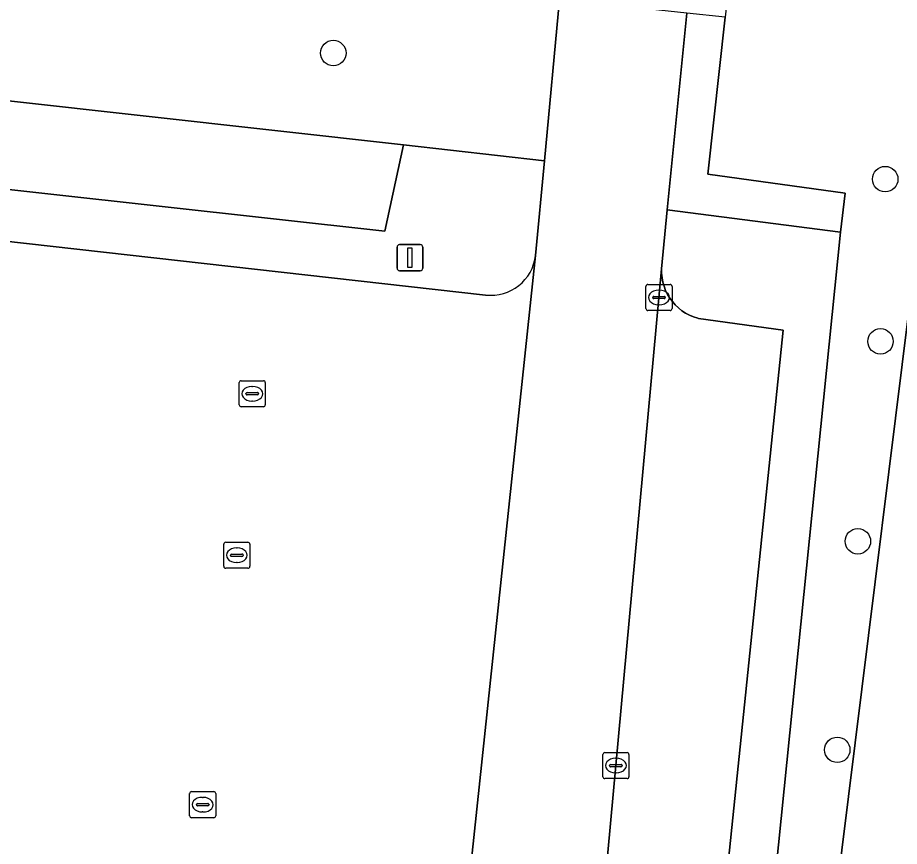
# Model space of a CAD drawing. Extents: x 162510 to 163918, y 388494 to 389774.
# Drawn here: x 162936.96 to 162970.81, y 388586.74 to 388618.55 of the extents above; entities that cross this region are included whole.
import ezdxf

# ---------------------------------------------------------------- set-up
doc = ezdxf.new("R2010")
doc.units = 0
for name, color, linetype in [('IMGEO_Boom', 7, 'Continuous'), ('IMGEO_Groenvoorziening', 7, 'Continuous'), ('IMGEO_Kolk', 7, 'Continuous'), ('IMGEO_Lichtmast', 7, 'Continuous'), ('IMGEO_Loofbos', 7, 'Continuous'), ('IMGEO_Parkeervlak_gesloten', 7, 'Continuous'), ('IMGEO_Parkeervlak_open', 7, 'Continuous'), ('IMGEO_Rijbaan_lokaal_open', 7, 'Continuous'), ('IMGEO_Voetpad_onverhard', 7, 'Continuous'), ('IMGEO_Voetpad_open', 7, 'Continuous')]:
    doc.layers.add(name, color=color, linetype=linetype)

msp = doc.modelspace()

# ---------------------------------------------------------------- linework, layer by layer
at = {"layer": 'IMGEO_Boom'}
for centre in [(162949.076, 388617.191), (162970.262, 388612.35), (162970.081, 388606.124), (162969.213, 388598.45), (162968.421, 388590.446)]:
    msp.add_circle(centre, 0.489, dxfattribs=at)
at = {"layer": 'IMGEO_Groenvoorziening'}
for points in [[(162954.704, 388619.588), (162952.539, 388619.826), (162950.021, 388620.708), (162829.002, 388634.241), (162828.97, 388633.725), (162827.048, 388633.939), (162826.43, 388627.72), (162831.385, 388627.09), (162951.769, 388613.663), (162957.18, 388613.059), (162957.755, 388619.254)], [(162951.769, 388613.663), (162831.385, 388627.09), (162831.146, 388623.891), (162881.856, 388618.014), (162951.052, 388610.355)], [(162968.731, 388611.807), (162963.448, 388612.545), (162964.118, 388618.562), (162962.649, 388618.722), (162961.889, 388611.173), (162968.549, 388610.318)]]:
    msp.add_lwpolyline(points, close=True, dxfattribs=at)
for points in [[(162956.843, 388609.423), (162957.18, 388613.059), (162951.769, 388613.663), (162951.052, 388610.355), (162881.856, 388618.014), (162831.146, 388623.891), (162831.385, 388627.09), (162826.43, 388627.72), (162826.069, 388624.082), (162826.205, 388623.379)], [(162895.827, 388611.126), (162896.139, 388614.51), (162954.922, 388607.902)]]:
    msp.add_lwpolyline(points, dxfattribs=at)
msp.add_arc((162955.116, 388609.63), 1.739, 263.5935, 353.1491, dxfattribs=at)
at = {"layer": 'IMGEO_Kolk'}
for p, q in [((162961.079, 388607.383), (162961.079, 388608.235)), ((162961.154, 388608.309), (162962.006, 388608.309)), ((162961.567, 388608.089), (162961.592, 388608.089)), ((162962.08, 388608.235), (162962.08, 388607.383)), ((162961.338, 388607.803), (162961.338, 388607.815)), ((162961.776, 388607.766), (162961.378, 388607.766)), ((162961.381, 388607.852), (162961.779, 388607.852)), ((162961.822, 388607.815), (162961.822, 388607.803)), ((162961.59, 388607.529), (162961.565, 388607.529)), ((162962.006, 388607.309), (162961.154, 388607.309)), ((162945.466, 388603.688), (162945.466, 388604.54)), ((162945.541, 388604.614), (162946.393, 388604.614)), ((162945.954, 388604.394), (162945.979, 388604.394)), ((162946.467, 388604.54), (162946.467, 388603.688)), ((162945.725, 388604.108), (162945.725, 388604.12)), ((162946.163, 388604.071), (162945.765, 388604.071)), ((162945.768, 388604.157), (162946.166, 388604.157)), ((162946.209, 388604.12), (162946.209, 388604.108)), ((162945.977, 388603.834), (162945.952, 388603.834)), ((162946.393, 388603.614), (162945.541, 388603.614)), ((162944.872, 388597.49), (162944.872, 388598.342)), ((162944.947, 388598.416), (162945.799, 388598.416)), ((162945.873, 388598.342), (162945.873, 388597.49)), ((162945.131, 388597.91), (162945.131, 388597.922)), ((162945.569, 388597.873), (162945.171, 388597.873)), ((162945.174, 388597.959), (162945.572, 388597.959)), ((162945.36, 388598.196), (162945.385, 388598.196)), ((162945.615, 388597.922), (162945.615, 388597.91)), ((162945.383, 388597.636), (162945.358, 388597.636)), ((162945.799, 388597.416), (162944.947, 388597.416)), ((162959.424, 388589.415), (162959.424, 388590.267)), ((162959.499, 388590.341), (162960.351, 388590.341)), ((162959.912, 388590.121), (162959.937, 388590.121)), ((162960.425, 388590.267), (162960.425, 388589.415)), ((162959.683, 388589.835), (162959.683, 388589.847)), ((162960.121, 388589.798), (162959.723, 388589.798)), ((162959.726, 388589.884), (162960.124, 388589.884)), ((162960.167, 388589.847), (162960.167, 388589.835)), ((162959.935, 388589.561), (162959.91, 388589.561)), ((162960.351, 388589.341), (162959.499, 388589.341)), ((162943.563, 388587.916), (162943.563, 388588.768)), ((162943.638, 388588.842), (162944.49, 388588.842)), ((162944.564, 388588.768), (162944.564, 388587.916)), ((162943.865, 388588.385), (162944.263, 388588.385)), ((162944.051, 388588.622), (162944.076, 388588.622)), ((162943.822, 388588.336), (162943.822, 388588.348)), ((162944.26, 388588.299), (162943.862, 388588.299)), ((162944.074, 388588.062), (162944.049, 388588.062)), ((162944.306, 388588.348), (162944.306, 388588.336)), ((162944.49, 388587.842), (162943.638, 388587.842))]:
    msp.add_line(p, q, dxfattribs=at)
for points in [[(162961.079, 388607.383), (162961.079, 388608.235)], [(162961.154, 388608.309), (162962.006, 388608.309)], [(162962.08, 388608.235), (162962.08, 388607.383)], [(162962.006, 388607.309), (162961.154, 388607.309)], [(162945.466, 388603.688), (162945.466, 388604.54)], [(162945.541, 388604.614), (162946.393, 388604.614)], [(162946.467, 388604.54), (162946.467, 388603.688)], [(162946.393, 388603.614), (162945.541, 388603.614)], [(162944.872, 388597.49), (162944.872, 388598.342)], [(162944.947, 388598.416), (162945.799, 388598.416)], [(162945.873, 388598.342), (162945.873, 388597.49)], [(162945.799, 388597.416), (162944.947, 388597.416)], [(162959.424, 388589.415), (162959.424, 388590.267)], [(162959.499, 388590.341), (162960.351, 388590.341)], [(162960.425, 388590.267), (162960.425, 388589.415)], [(162960.351, 388589.341), (162959.499, 388589.341)], [(162943.563, 388587.916), (162943.563, 388588.768)], [(162943.638, 388588.842), (162944.49, 388588.842)], [(162944.564, 388588.768), (162944.564, 388587.916)], [(162944.49, 388587.842), (162943.638, 388587.842)]]:
    msp.add_lwpolyline(points, dxfattribs=at)
for centre, radius, start, end in [((162961.156, 388608.233), 0.0765, 91.552, 178.448), ((162961.156, 388608.233), 0.0765, 91.552, 178.448), ((162962.004, 388608.233), 0.0765, 1.552, 88.448), ((162962.004, 388608.233), 0.0765, 1.552, 88.448), ((162961.378, 388607.812), 0.0403, 85.8775, 175.7526), ((162961.375, 388607.802), 0.0366, 178.938, 274.7102), ((162961.779, 388607.809), 0.043, 264.8664, 352.4533), ((162961.783, 388607.814), 0.0386, 1.7309, 96.639), ((162961.156, 388607.385), 0.0765, 181.552, 268.448), ((162961.156, 388607.385), 0.0765, 181.552, 268.448), ((162962.004, 388607.385), 0.0765, 271.552, 358.448), ((162962.004, 388607.385), 0.0765, 271.552, 358.448), ((162945.543, 388604.538), 0.0765, 91.552, 178.448), ((162945.543, 388604.538), 0.0765, 91.552, 178.448), ((162946.391, 388604.538), 0.0765, 1.552, 88.448), ((162946.391, 388604.538), 0.0765, 1.552, 88.448), ((162945.765, 388604.117), 0.0403, 85.8775, 175.7526), ((162945.762, 388604.107), 0.0366, 178.938, 274.7102), ((162946.166, 388604.114), 0.043, 264.8664, 352.4533), ((162946.17, 388604.119), 0.0386, 1.7309, 96.639), ((162945.543, 388603.69), 0.0765, 181.552, 268.448), ((162945.543, 388603.69), 0.0765, 181.552, 268.448), ((162946.391, 388603.69), 0.0765, 271.552, 358.448), ((162946.391, 388603.69), 0.0765, 271.552, 358.448), ((162944.949, 388598.34), 0.0765, 91.552, 178.448), ((162944.949, 388598.34), 0.0765, 91.552, 178.448), ((162945.797, 388598.34), 0.0765, 1.552, 88.448), ((162945.797, 388598.34), 0.0765, 1.552, 88.448), ((162945.171, 388597.919), 0.0403, 85.8775, 175.7526), ((162945.168, 388597.909), 0.0366, 178.938, 274.7102), ((162945.572, 388597.916), 0.043, 264.8664, 352.4533), ((162945.576, 388597.921), 0.0386, 1.7309, 96.639), ((162944.949, 388597.492), 0.0765, 181.552, 268.448), ((162944.949, 388597.492), 0.0765, 181.552, 268.448), ((162945.797, 388597.492), 0.0765, 271.552, 358.448), ((162945.797, 388597.492), 0.0765, 271.552, 358.448), ((162959.501, 388590.265), 0.0765, 91.552, 178.448), ((162959.501, 388590.265), 0.0765, 91.552, 178.448), ((162960.349, 388590.265), 0.0765, 1.552, 88.448), ((162960.349, 388590.265), 0.0765, 1.552, 88.448), ((162959.723, 388589.844), 0.0403, 85.8775, 175.7526), ((162959.72, 388589.834), 0.0366, 178.938, 274.7102), ((162960.124, 388589.841), 0.043, 264.8664, 352.4533), ((162960.128, 388589.846), 0.0386, 1.7309, 96.639), ((162959.501, 388589.417), 0.0765, 181.552, 268.448), ((162959.501, 388589.417), 0.0765, 181.552, 268.448), ((162960.349, 388589.417), 0.0765, 271.552, 358.448), ((162960.349, 388589.417), 0.0765, 271.552, 358.448), ((162943.64, 388588.766), 0.0765, 91.552, 178.448), ((162943.64, 388588.766), 0.0765, 91.552, 178.448), ((162944.488, 388588.766), 0.0765, 1.552, 88.448), ((162944.488, 388588.766), 0.0765, 1.552, 88.448), ((162943.862, 388588.345), 0.0403, 85.8775, 175.7526), ((162944.267, 388588.347), 0.0386, 1.7309, 96.639), ((162943.859, 388588.335), 0.0366, 178.938, 274.7102), ((162944.263, 388588.342), 0.043, 264.8664, 352.4533), ((162943.64, 388587.918), 0.0765, 181.552, 268.448), ((162943.64, 388587.918), 0.0765, 181.552, 268.448), ((162944.488, 388587.918), 0.0765, 271.552, 358.448), ((162944.488, 388587.918), 0.0765, 271.552, 358.448)]:
    msp.add_arc(centre, radius, start, end, dxfattribs=at)
for centre, major_axis, ratio, start_param, end_param in [((162961.566, 388607.809), (-0.387, 0.002), 0.722429, 4.712389, 7.853982), ((162961.591, 388607.809), (-0.39, 0.002), 0.717154, 1.570796, 4.712389), ((162945.953, 388604.114), (-0.387, 0.002), 0.722429, 4.712389, 7.853982), ((162945.978, 388604.114), (-0.39, 0.002), 0.717154, 1.570796, 4.712389), ((162945.359, 388597.916), (-0.387, 0.002), 0.722429, 4.712389, 7.853982), ((162945.384, 388597.916), (-0.39, 0.002), 0.717154, 1.570796, 4.712389), ((162959.911, 388589.841), (-0.387, 0.002), 0.722429, 4.712389, 7.853982), ((162959.936, 388589.841), (-0.39, 0.002), 0.717154, 1.570796, 4.712389), ((162944.05, 388588.342), (-0.387, 0.002), 0.722429, 4.712389, 7.853982), ((162944.075, 388588.342), (-0.39, 0.002), 0.717154, 1.570796, 4.712389)]:
    msp.add_ellipse(centre, major_axis=major_axis, ratio=ratio, start_param=start_param, end_param=end_param, dxfattribs=at)
at = {"layer": 'IMGEO_Lichtmast'}
for p, q in [((162951.524, 388608.937), (162951.524, 388609.737)), ((162951.524, 388609.737), (162951.524, 388608.937)), ((162951.624, 388609.837), (162952.414, 388609.837)), ((162952.414, 388609.837), (162951.624, 388609.837)), ((162952.514, 388609.737), (162952.514, 388608.937)), ((162952.514, 388608.937), (162952.514, 388609.737)), ((162952.414, 388608.837), (162951.624, 388608.837)), ((162951.624, 388608.837), (162952.414, 388608.837))]:
    msp.add_line(p, q, dxfattribs=at)
msp.add_lwpolyline([(162951.944, 388609.712), (162952.094, 388609.712), (162952.094, 388608.962), (162951.944, 388608.962), (162951.944, 388609.712)], dxfattribs=at)
for centre, start, end in [((162951.624, 388609.737), 90, 180), ((162951.624, 388609.737), 90, 180), ((162952.414, 388609.737), 0, 90), ((162952.414, 388609.737), 360, 90), ((162951.624, 388608.937), 180, 270), ((162951.624, 388608.937), 180, 270), ((162952.414, 388608.937), 270, 0), ((162952.414, 388608.937), 270, 0)]:
    msp.add_arc(centre, 0.1, start, end, dxfattribs=at)
at = {"layer": 'IMGEO_Loofbos'}
msp.add_lwpolyline([(163091.77, 388616.973), (163003.364, 388626.902), (163000, 388627.304), (162983.661, 388629.143), (162965.493, 388631.188), (162965.193, 388628.434), (162964.118, 388618.562), (162963.448, 388612.545), (162968.731, 388611.807), (162968.549, 388610.318), (162963.018, 388555.695), (162965.32, 388555.442), (162968.591, 388586.594), (162971.679, 388611.418), (162973.501, 388626.071), (163066.203, 388615.891)], dxfattribs=at)
at = {"layer": 'IMGEO_Parkeervlak_gesloten'}
for points in [[(162954.922, 388607.902), (162896.139, 388614.51), (162895.827, 388611.126), (162894.713, 388601.555), (162894.686, 388601.285), (162892.314, 388579.718), (162891.142, 388570.165), (162890.833, 388566.998), (162893.815, 388566.663), (162946.663, 388560.718), (162949.582, 388560.39), (162950.585, 388559.981)], [(162951.42, 388558.348), (162956.843, 388609.423)]]:
    msp.add_lwpolyline(points, dxfattribs=at)
msp.add_arc((162955.116, 388609.63), 1.739, 263.5935, 353.1491, dxfattribs=at)
at = {"layer": 'IMGEO_Parkeervlak_open'}
for points in [[(162966.344, 388606.55), (162963.09, 388607.003), (162963.067, 388607.009), (162962.907, 388607.061), (162962.751, 388607.127), (162962.602, 388607.207), (162962.461, 388607.3), (162962.329, 388607.405), (162962.206, 388607.521), (162962.095, 388607.648), (162961.995, 388607.785), (162961.908, 388607.929), (162961.834, 388608.081), (162961.774, 388608.239), (162961.728, 388608.402), (162961.697, 388608.568), (162961.681, 388608.736), (162961.68, 388608.905), (162959.411, 388584.283), (162956.595, 388558.931)], [(162958.379, 388559.517), (162961.44, 388559.076), (162966.344, 388606.55)]]:
    msp.add_lwpolyline(points, dxfattribs=at)
at = {"layer": 'IMGEO_Rijbaan_lokaal_open'}
for points in [[(162961.68, 388608.905), (162961.889, 388611.173), (162962.649, 388618.722), (162957.755, 388619.254), (162957.18, 388613.059), (162956.843, 388609.423), (162951.42, 388558.348), (162951.278, 388557.013), (162955.85, 388556.491), (162955.971, 388557.801)], [(162956.595, 388558.931), (162959.411, 388584.283), (162961.68, 388608.905)]]:
    msp.add_lwpolyline(points, dxfattribs=at)
at = {"layer": 'IMGEO_Voetpad_onverhard'}
msp.add_lwpolyline([(163066.203, 388615.891), (162973.501, 388626.071), (162971.679, 388611.418), (162968.591, 388586.594), (162965.32, 388555.442), (162970.86, 388554.877), (162972.488, 388567.987), (162974.828, 388586.841), (162976.424, 388599.705), (162979.016, 388620.588), (163000, 388618.351), (163001.65, 388618.175), (163005.069, 388617.81), (163005.707, 388617.745), (163005.799, 388618.536), (163092.645, 388608.787)], dxfattribs=at)
at = {"layer": 'IMGEO_Voetpad_open'}
msp.add_lwpolyline([(162968.549, 388610.318), (162961.889, 388611.173), (162961.68, 388608.905), (162961.681, 388608.736), (162961.697, 388608.568), (162961.728, 388608.402), (162961.774, 388608.239), (162961.834, 388608.081), (162961.908, 388607.929), (162961.995, 388607.785), (162962.095, 388607.648), (162962.206, 388607.521), (162962.329, 388607.405), (162962.461, 388607.3), (162962.602, 388607.207), (162962.751, 388607.127), (162962.907, 388607.061), (162963.067, 388607.009), (162963.09, 388607.003), (162966.344, 388606.55), (162961.44, 388559.076), (162961.128, 388555.903), (162963.018, 388555.695)], close=True, dxfattribs=at)

doc.saveas('drawing.dxf')
